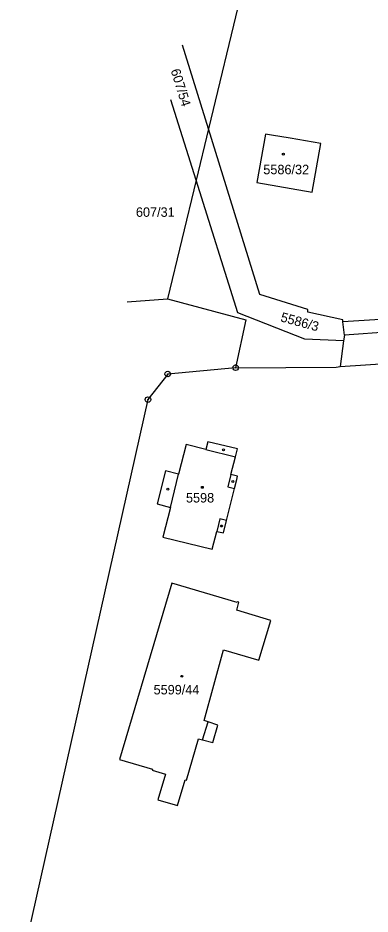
# Model space of a CAD drawing. Extents: x -825057 to -819383, y -1071633 to -1067888.
# Drawn here: x -820710.6 to -820647.4, y -1069468.9 to -1069308.2 of the extents above; entities that cross this region are included whole.
import ezdxf

# ---------------------------------------------------------------- set-up
doc = ezdxf.new("R2010")
doc.units = 0
for name, color, linetype in [('Vrstva 1', 7, 'Continuous'), ('Vrstva 18', 7, 'Continuous'), ('Vrstva 19', 7, 'Continuous'), ('Vrstva 24', 7, 'Continuous'), ('Vrstva 25', 7, 'Continuous'), ('Vrstva 4', 7, 'Continuous')]:
    doc.layers.add(name, color=color, linetype=linetype)

msp = doc.modelspace()

# ---------------------------------------------------------------- linework, layer by layer
at = {"layer": 'Vrstva 1'}
for p, q in [((-820670.46, -1069303.4), (-820676.39, -1069328.05)), ((-820676.39, -1069328.05), (-820681.03, -1069313.03)), ((-820678.6, -1069337.28), (-820683.15, -1069322.85)), ((-820676.39, -1069328.05), (-820678.6, -1069337.28)), ((-820667.19, -1069357.75), (-820676.39, -1069328.05)), ((-820666.18, -1069328.98), (-820667.71, -1069337.67)), ((-820665.07, -1069329.17), (-820666.18, -1069328.98)), ((-820661.76, -1069329.73), (-820665.07, -1069329.17)), ((-820656.26, -1069330.66), (-820661.76, -1069329.73)), ((-820657.78, -1069339.4), (-820656.26, -1069330.66)), ((-820678.6, -1069337.28), (-820683.72, -1069358.57)), ((-820671.11, -1069361.04), (-820678.6, -1069337.28)), ((-820667.71, -1069337.67), (-820657.78, -1069339.4)), ((-820658.56, -1069360.49), (-820667.19, -1069357.75)), ((-820690.97, -1069359.1), (-820683.72, -1069358.57)), ((-820683.72, -1069358.57), (-820669.66, -1069362.32)), ((-820607.7, -1069359.9), (-820652.27, -1069362.67)), ((-820659.1, -1069365.8), (-820671.11, -1069361.04)), ((-820658.58, -1069360.92), (-820658.56, -1069360.49)), ((-820652.29, -1069362.3), (-820658.58, -1069360.92)), ((-820669.66, -1069362.32), (-820671.51, -1069370.91)), ((-820652.27, -1069362.67), (-820652.29, -1069362.3)), ((-820610.08, -1069361.92), (-820652, -1069365.1)), ((-820652.17, -1069366.09), (-820659.1, -1069365.8)), ((-820652, -1069365.1), (-820652.17, -1069366.09)), ((-820652.78, -1069370.7), (-820613.24, -1069368.16)), ((-820671.51, -1069370.91), (-820683.69, -1069372.04)), ((-820671.51, -1069370.91), (-820653.5, -1069370.8)), ((-820653.5, -1069370.8), (-820652.78, -1069370.7)), ((-820683.69, -1069372.04), (-820687.24, -1069376.63)), ((-820687.24, -1069376.63), (-820710.55, -1069480.44)), ((-820680.4, -1069384.7), (-820681.73, -1069389.99)), ((-820676.83, -1069385.58), (-820680.4, -1069384.7)), ((-820676.48, -1069384.19), (-820676.83, -1069385.58)), ((-820671.21, -1069385.48), (-820676.48, -1069384.19)), ((-820671.56, -1069386.89), (-820671.21, -1069385.48)), ((-820672.35, -1069390.07), (-820671.56, -1069386.89)), ((-820684.08, -1069389.4), (-820685.59, -1069395.35)), ((-820681.73, -1069389.99), (-820684.08, -1069389.4)), ((-820671.19, -1069390.37), (-820672.35, -1069390.07)), ((-820671.33, -1069390.95), (-820671.19, -1069390.37)), ((-820671.73, -1069392.6), (-820671.33, -1069390.95)), ((-820673.16, -1069398.32), (-820671.73, -1069392.6)), ((-820685.59, -1069395.35), (-820683.22, -1069396)), ((-820683.22, -1069396), (-820684.54, -1069401.32)), ((-820673.71, -1069400.56), (-820673.16, -1069398.32)), ((-820684.54, -1069401.32), (-820675.7, -1069403.47)), ((-820675.7, -1069403.47), (-820674.88, -1069400.27)), ((-820674.88, -1069400.27), (-820673.71, -1069400.56)), ((-820682.95, -1069409.55), (-820692.34, -1069441.2)), ((-820671.24, -1069413.04), (-820682.95, -1069409.55)), ((-820671.21, -1069412.93), (-820671.24, -1069413.04)), ((-820670.93, -1069413), (-820671.21, -1069412.93)), ((-820671.33, -1069414.42), (-820670.93, -1069413)), ((-820665.23, -1069416.25), (-820671.33, -1069414.42)), ((-820667.36, -1069423.39), (-820665.23, -1069416.25)), ((-820677.17, -1069434.21), (-820673.67, -1069421.5)), ((-820673.67, -1069421.5), (-820667.36, -1069423.39)), ((-820676.47, -1069434.45), (-820677.17, -1069434.21)), ((-820674.69, -1069435.02), (-820676.47, -1069434.45)), ((-820675.62, -1069438.18), (-820674.69, -1069435.02)), ((-820680.35, -1069444.9), (-820678.2, -1069437.48)), ((-820678.2, -1069437.48), (-820677.48, -1069437.7)), ((-820677.48, -1069437.7), (-820675.62, -1069438.18)), ((-820692.34, -1069441.2), (-820686.45, -1069442.97)), ((-820686.45, -1069442.97), (-820686.48, -1069443.09)), ((-820686.48, -1069443.09), (-820684.12, -1069443.85)), ((-820684.12, -1069443.85), (-820685.47, -1069448.44)), ((-820681.94, -1069449.46), (-820680.56, -1069444.86)), ((-820680.56, -1069444.86), (-820680.35, -1069444.9)), ((-820685.47, -1069448.44), (-820681.94, -1069449.46))]:
    msp.add_line(p, q, dxfattribs=at)
at = {"layer": 'Vrstva 24'}
for centre, radius in [((-820671.51, -1069370.91), 0.5), ((-820671.51, -1069370.91), 0.5), ((-820671.51, -1069370.91), 0.0327), ((-820671.51, -1069370.91), 0.0327), ((-820683.69, -1069372.04), 0.5), ((-820683.69, -1069372.04), 0.5), ((-820683.69, -1069372.04), 0.0327), ((-820683.69, -1069372.04), 0.0327), ((-820687.24, -1069376.63), 0.5), ((-820687.24, -1069376.63), 0.5), ((-820687.24, -1069376.63), 0.0327), ((-820687.24, -1069376.63), 0.0327)]:
    msp.add_circle(centre, radius, dxfattribs=at)
at = {"layer": 'Vrstva 25'}
for centre in [(-820662.96, -1069332.58), (-820662.96, -1069332.58), (-820673.68, -1069385.67), (-820673.68, -1069385.67), (-820672.04, -1069391.33), (-820672.04, -1069391.33), (-820683.65, -1069392.69), (-820683.65, -1069392.69), (-820677.49, -1069392.37), (-820677.49, -1069392.37), (-820674.03, -1069399.31), (-820674.03, -1069399.31), (-820681.17, -1069426.28), (-820681.17, -1069426.28)]:
    msp.add_circle(centre, 0.175, dxfattribs=at)
at = {"layer": 'Vrstva 4'}
for p, q in [((-820652, -1069365.1), (-820652.27, -1069362.67)), ((-820652.17, -1069366.09), (-820652.78, -1069370.7)), ((-820676.83, -1069385.58), (-820671.56, -1069386.89)), ((-820683.22, -1069396), (-820681.73, -1069389.99)), ((-820672.35, -1069390.07), (-820672.91, -1069392.31)), ((-820672.91, -1069392.31), (-820671.73, -1069392.6)), ((-820674.32, -1069398.03), (-820674.88, -1069400.27)), ((-820673.16, -1069398.32), (-820674.32, -1069398.03)), ((-820677.48, -1069437.7), (-820676.47, -1069434.45))]:
    msp.add_line(p, q, dxfattribs=at)

# ---------------------------------------------------------------- texts
at = {"layer": 'Vrstva 18'}
for s, rotation, p in [('607/54', 287.1, (-820683.178, -1069317.566)), ('607/54', 287.1, (-820683.178, -1069317.566)), ('5586/3', 344.7, (-820663.575, -1069362.572)), ('5586/3', 344.7, (-820663.575, -1069362.572))]:
    msp.add_text(s, height=1.7, rotation=rotation, dxfattribs=at).set_placement(p)
msp.add_text('607/31', height=1.7, dxfattribs=at).set_placement((-820689.395, -1069343.84))
msp.add_text('607/31', height=1.7, dxfattribs=at).set_placement((-820689.395, -1069343.84))
at = {"layer": 'Vrstva 19'}
for s, p in [('5586/32', (-820666.554, -1069336.2)), ('5586/32', (-820666.554, -1069336.2)), ('5598', (-820680.422, -1069395.1)), ('5598', (-820680.422, -1069395.1)), ('5599/44', (-820686.23, -1069429.53)), ('5599/44', (-820686.23, -1069429.53))]:
    msp.add_text(s, height=1.7, dxfattribs=at).set_placement(p)

doc.saveas('drawing.dxf')
